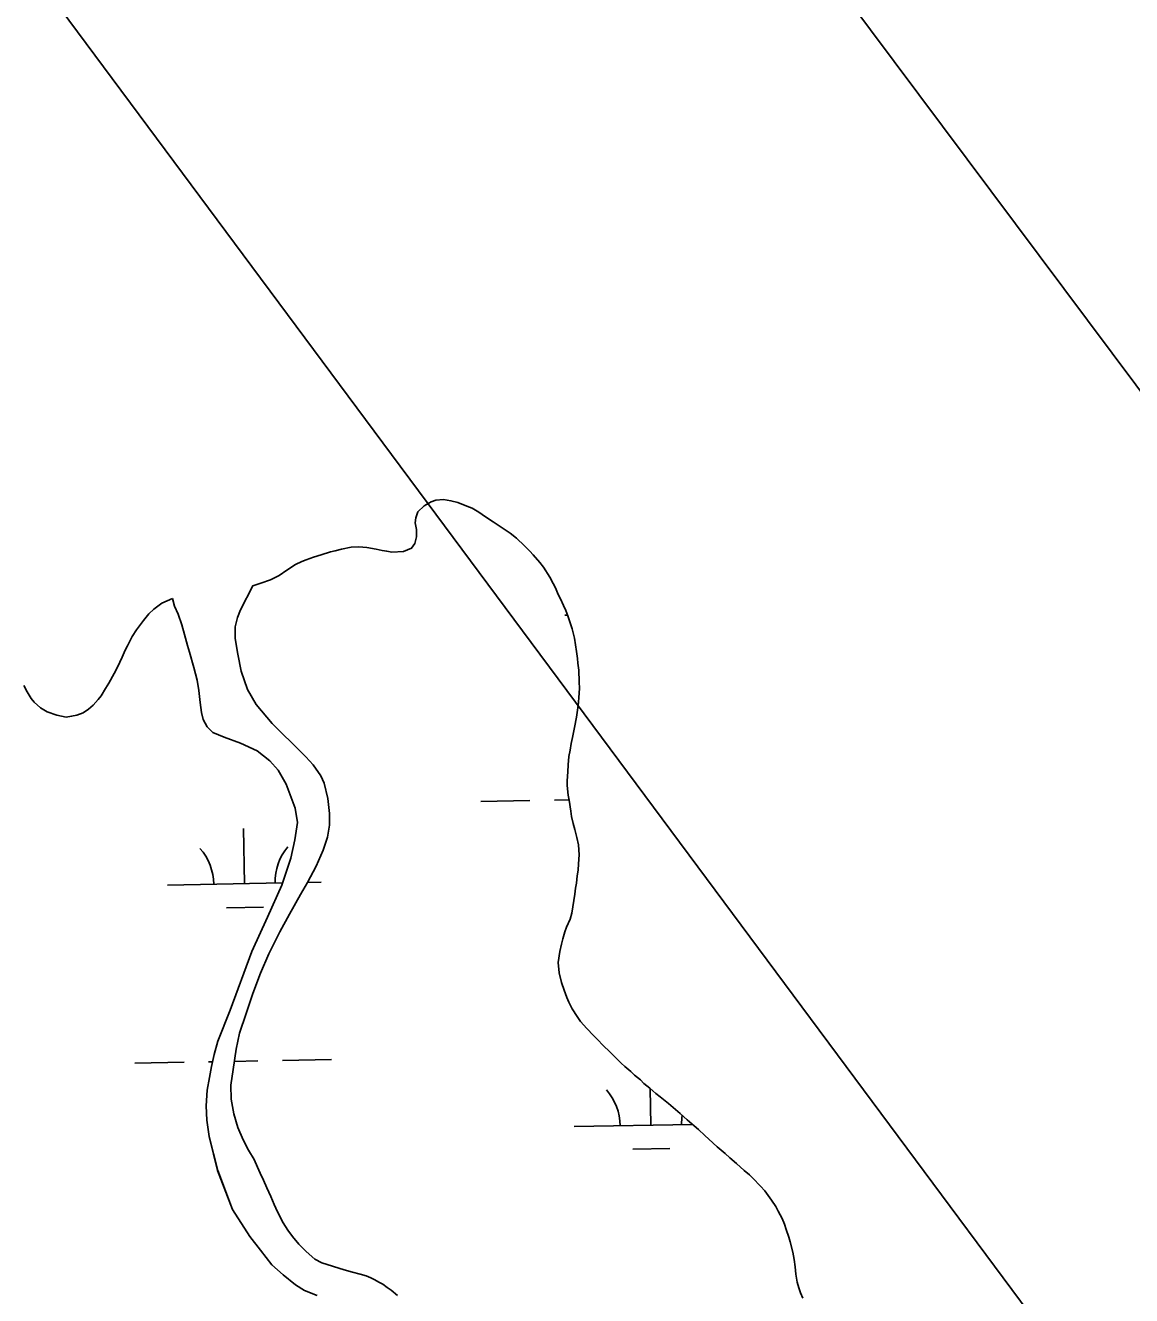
# Model space of a CAD drawing. Extents: x 3925854 to 3964121, y 224593 to 250589.
# Drawn here: x 3948088 to 3948807, y 247089 to 247915 of the extents above; entities that cross this region are included whole.
import ezdxf

# ---------------------------------------------------------------- set-up
doc = ezdxf.new("R2010")
doc.units = 0
for name, color, linetype in [('V-TOPO-SHOR', 7, 'Continuous'), ('V-UTIL-LINE', 7, 'Continuous'), ('V-WETL-SWMP', 7, 'Continuous')]:
    doc.layers.add(name, color=color, linetype=linetype)

msp = doc.modelspace()

# ---------------------------------------------------------------- linework, layer by layer
at = {"layer": 'V-TOPO-SHOR'}
for points in [[(3948447.398, 247381.775), (3948446.474, 247386.422), (3948445.01, 247391.778), (3948443.912, 247395.708), (3948442.988, 247400.172), (3948442.429, 247403.746), (3948441.313, 247410.717), (3948440.754, 247414.113), (3948440.178, 247420.37), (3948440.16, 247423.411), (3948440.479, 247429.315), (3948440.631, 247433.788), (3948441.135, 247439.158), (3948442.001, 247443.277), (3948442.689, 247447.753), (3948443.562, 247451.516), (3948444.772, 247458.143), (3948446.161, 247464.768), (3948447.017, 247470.857), (3948447.531, 247474.615), (3948447.69, 247477.658), (3948448.012, 247483.385), (3948447.983, 247487.855), (3948447.58, 247495.367), (3948447.015, 247499.834), (3948446.816, 247502.875), (3948446.251, 247507.522), (3948444.766, 247516.099), (3948443.295, 247522.172), (3948442.202, 247525.563), (3948440.559, 247530.74), (3948439.107, 247534.132), (3948437.655, 247537.341), (3948435.66, 247541.802), (3948434.21, 247544.655), (3948432.396, 247548.937), (3948430.946, 247551.79), (3948428.773, 247555.89), (3948424.62, 247562.302), (3948422.275, 247565.329), (3948417.949, 247570.49), (3948415.789, 247572.802), (3948412.366, 247576.358), (3948407.148, 247581.334), (3948403.013, 247584.527), (3948400.498, 247586.301), (3948397.086, 247588.426), (3948391.878, 247591.791), (3948387.027, 247595.16), (3948382.716, 247598.175), (3948378.226, 247600.651), (3948374.82, 247602.06), (3948369.082, 247604.35), (3948364.423, 247605.572), (3948359.587, 247606.437), (3948354.76, 247605.869), (3948351.725, 247604.956), (3948347.093, 247602.244), (3948343.001, 247598.462), (3948341.596, 247594.517), (3948341.258, 247591.296), (3948342.001, 247586.827), (3948342.03, 247582.178), (3948340.985, 247577.699), (3948338.858, 247574.645), (3948333.684, 247572.466), (3948325.992, 247572.237), (3948322.771, 247572.755), (3948319.725, 247573.271), (3948315.785, 247574.142), (3948309.696, 247575.178), (3948304.507, 247575.682), (3948299.677, 247575.293), (3948293.425, 247574.181), (3948289.138, 247573.081), (3948286.101, 247572.346), (3948280.033, 247570.341), (3948275.212, 247568.878), (3948270.393, 247567.238), (3948267.536, 247566.146), (3948263.436, 247564.154), (3948257.734, 247560.363), (3948252.747, 247556.93), (3948247.22, 247554.215), (3948240.793, 247552.027), (3948235.618, 247550.205)], [(3948265.582, 247122.097), (3948261.527, 247126.901), (3948258.371, 247131.086), (3948255.299, 247135.894), (3948251.588, 247143.027), (3948249.501, 247147.754), (3948247.32, 247153.108), (3948244.783, 247158.547), (3948242.514, 247163.63), (3948240.519, 247168.269), (3948238.704, 247172.105), (3948236.437, 247177.1), (3948232.732, 247183.158), (3948229.382, 247189.755), (3948225.931, 247197.963), (3948223.373, 247206.71), (3948221.524, 247216.27), (3948221.286, 247225.482), (3948222.832, 247235.687), (3948224.716, 247248.846), (3948227.068, 247259.147), (3948231.28, 247272.053), (3948235.669, 247285.048), (3948240.685, 247298.317), (3948246.153, 247310.785), (3948253.307, 247325.14), (3948259.405, 247336.627), (3948266.659, 247349.552), (3948271.171, 247357.363), (3948276.742, 247367.773), (3948281.415, 247378.267), (3948284.135, 247386.78), (3948285.427, 247394.569), (3948285.558, 247402.173), (3948284.516, 247411.825), (3948281.948, 247421.828), (3948279.771, 247426.733), (3948274.806, 247433.858), (3948270.123, 247438.927), (3948262.201, 247446.924), (3948253.923, 247455.014), (3948248.164, 247460.701), (3948237.799, 247472.979), (3948232.284, 247482.782), (3948228.094, 247494.741), (3948225.788, 247505.818), (3948224.204, 247515.915), (3948224.067, 247523.515), (3948225.638, 247529.608), (3948227.575, 247534.63), (3948235.618, 247550.205)], [(3948183.435, 247542.006), (3948176.478, 247538.922), (3948171.315, 247535.133), (3948168.114, 247532.072)], [(3948183.435, 247542.006), (3948184.809, 247536.917), (3948186.986, 247531.832), (3948189.446, 247524.961), (3948191.185, 247518.532), (3948193.198, 247511.479), (3948194.478, 247507.014)], [(3948168.114, 247532.072), (3948164.563, 247527.757), (3948161.902, 247524.162), (3948159.95, 247521.645), (3948157.116, 247517.334), (3948154.114, 247511.233), (3948152.52, 247508.362), (3948150.761, 247503.879), (3948147.583, 247497.241), (3948145.461, 247493.293), (3948141.922, 247487.01), (3948139.798, 247483.417), (3948136.966, 247478.75), (3948135.014, 247476.233), (3948131.815, 247472.635), (3948128.79, 247470.111), (3948125.409, 247467.586), (3948121.124, 247466.128), (3948117.731, 247465.391), (3948114.335, 247464.834), (3948108.245, 247466.046), (3948101.791, 247468.332), (3948097.482, 247470.81), (3948093.524, 247474.541), (3948091.541, 247476.853), (3948088.83, 247481.31), (3948086.659, 247485.41)], [(3948194.478, 247507.014), (3948197.22, 247497.141), (3948199.42, 247488.836), (3948200.536, 247482.045), (3948201.478, 247474.359), (3948202.324, 247467.836), (3948203.425, 247463.191), (3948205.871, 247458.557), (3948209.739, 247454.823), (3948217.004, 247451.741), (3948227.582, 247447.87), (3948238.436, 247442.93), (3948246.706, 247436.362), (3948252.199, 247430.317), (3948257.353, 247421.226), (3948263.178, 247405.7), (3948264.757, 247396.228), (3948263.039, 247384.947), (3948260.341, 247373.034), (3948254.548, 247355.469), (3948245.108, 247334.749), (3948234.963, 247312.323), (3948220.981, 247274.314), (3948212.967, 247254.05), (3948210.428, 247245.448), (3948208.689, 247237.565), (3948207.571, 247230.493), (3948206.012, 247222.164), (3948205.273, 247211.875), (3948205.688, 247202.665), (3948207.186, 247191.942), (3948212.781, 247169.975), (3948222.511, 247144.633), (3948233.799, 247126.996), (3948240.566, 247118.005), (3948248.047, 247108.66), (3948255.334, 247101.998), (3948263.334, 247095.608), (3948269.17, 247091.889), (3948277.422, 247088.54)], [(3948593.248, 247086.82), (3948591.796, 247090.39), (3948590.7, 247093.603), (3948589.604, 247097.353), (3948588.857, 247102.534), (3948588.47, 247107.183), (3948587.722, 247112.008), (3948586.799, 247116.834), (3948585.146, 247123.44), (3948584.233, 247126.656), (3948582.592, 247131.475), (3948581.318, 247135.044), (3948579.864, 247138.614), (3948577.331, 247143.427), (3948575.701, 247146.458), (3948572.991, 247150.556), (3948568.662, 247156.61), (3948565.778, 247159.811), (3948560.738, 247164.968), (3948558.577, 247167.1), (3948555.161, 247169.94), (3948550.125, 247174.38), (3948545.808, 247178.112), (3948542.748, 247180.954), (3948537.534, 247185.214), (3948532.136, 247190.369), (3948529.617, 247192.677), (3948525.478, 247196.587), (3948522.6, 247199.073), (3948518.105, 247202.802), (3948513.607, 247206.888), (3948510.55, 247209.553), (3948506.052, 247213.458), (3948500.48, 247217.896), (3948497.784, 247220.024), (3948493.826, 247223.577), (3948490.049, 247226.596), (3948487.71, 247228.906), (3948483.936, 247231.925), (3948481.417, 247234.233), (3948477.638, 247237.608), (3948475.299, 247239.74), (3948472.062, 247242.761), (3948467.74, 247247.027), (3948463.421, 247251.293), (3948459.821, 247255.026), (3948457.3, 247257.695), (3948452.976, 247262.317), (3948448.833, 247266.944), (3948446.488, 247270.149), (3948443.414, 247275.138), (3948441.241, 247279.416), (3948439.791, 247282.449), (3948438.153, 247287.268), (3948436.332, 247292.265), (3948434.862, 247298.518), (3948434.282, 247305.133), (3948435.31, 247312.473), (3948436.355, 247317.13), (3948437.227, 247320.536), (3948438.628, 247325.195), (3948439.683, 247328.242), (3948441.976, 247333.444), (3948443.025, 247337.387), (3948443.715, 247341.325), (3948444.405, 247345.444), (3948445.096, 247349.562), (3948445.608, 247353.5), (3948446.122, 247356.902), (3948446.63, 247361.557), (3948447.144, 247365.317), (3948447.475, 247369.434), (3948447.795, 247375.338), (3948447.398, 247381.775)], [(3948329.832, 247088.512), (3948325.607, 247091.975), (3948323.092, 247093.837), (3948320.217, 247095.964), (3948317.704, 247097.38), (3948315.101, 247098.795), (3948312.498, 247100.12), (3948309.36, 247101.353), (3948305.418, 247102.579), (3948300.4, 247103.89), (3948295.024, 247105.199), (3948280.506, 247109.938), (3948275.931, 247112.324), (3948270.264, 247117.206), (3948265.582, 247122.097)]]:
    msp.add_lwpolyline(points, dxfattribs=at)
at = {"layer": 'V-UTIL-LINE'}
for points in [[(3957974.115, 230534.291), (3955504.908, 237909.423), (3955545.434, 239147.844), (3955545.409, 239149.229), (3955617.45, 241317.764), (3951638.507, 243889.773), (3950262.651, 245733.512), (3950260.125, 245737.596), (3948167.454, 248541.726)], [(3947659.847, 248532.496), (3950829.703, 244264.252), (3951084.365, 243921.222), (3951178.827, 243906.555), (3951845.15, 243559.451), (3953160.259, 242867.131), (3955606.335, 242988.526), (3956603.283, 243068.394), (3958314.557, 243143.679), (3960860.872, 244810.142), (3961767.682, 245361.867)]]:
    msp.add_lwpolyline(points, dxfattribs=at)
at = {"layer": 'V-WETL-SWMP'}
for p, q in [((3948168.114, 247532.072), (3948171.315, 247535.133)), ((3948171.315, 247535.133), (3948176.478, 247538.922)), ((3948176.478, 247538.922), (3948183.435, 247542.007)), ((3948183.435, 247542.007), (3948184.809, 247536.917)), ((3948184.809, 247536.917), (3948186.987, 247531.833)), ((3948161.903, 247524.163), (3948164.563, 247527.757)), ((3948164.563, 247527.757), (3948168.114, 247532.072)), ((3948186.987, 247531.833), (3948189.445, 247524.961)), ((3948438.504, 247531.119), (3948440.382, 247531.153)), ((3948157.116, 247517.335), (3948159.951, 247521.646)), ((3948159.951, 247521.646), (3948161.903, 247524.163)), ((3948189.445, 247524.961), (3948191.185, 247518.533)), ((3948191.185, 247518.533), (3948193.197, 247511.479)), ((3948152.521, 247508.362), (3948154.113, 247511.234)), ((3948154.113, 247511.234), (3948157.116, 247517.335)), ((3948193.197, 247511.479), (3948194.477, 247507.015)), ((3948147.582, 247497.241), (3948150.761, 247503.879)), ((3948150.761, 247503.879), (3948152.521, 247508.362)), ((3948194.477, 247507.015), (3948197.221, 247497.141)), ((3948141.922, 247487.009), (3948145.461, 247493.292)), ((3948145.461, 247493.292), (3948147.582, 247497.241)), ((3948197.221, 247497.141), (3948199.419, 247488.837)), ((3948086.658, 247485.41), (3948088.83, 247481.309)), ((3948139.798, 247483.418), (3948141.922, 247487.009)), ((3948199.419, 247488.837), (3948200.535, 247482.046)), ((3948088.83, 247481.309), (3948091.542, 247476.854)), ((3948091.542, 247476.854), (3948093.524, 247474.541)), ((3948135.014, 247476.232), (3948136.966, 247478.749)), ((3948136.966, 247478.749), (3948139.798, 247483.418)), ((3948200.535, 247482.046), (3948201.478, 247474.36)), ((3948093.524, 247474.541), (3948097.483, 247470.809)), ((3948097.483, 247470.809), (3948101.791, 247468.332)), ((3948125.408, 247467.586), (3948128.791, 247470.111)), ((3948128.791, 247470.111), (3948131.816, 247472.635)), ((3948131.816, 247472.635), (3948135.014, 247476.232)), ((3948201.478, 247474.36), (3948202.324, 247467.836)), ((3948101.791, 247468.332), (3948108.245, 247466.047)), ((3948108.245, 247466.047), (3948114.335, 247464.833)), ((3948114.335, 247464.833), (3948117.73, 247465.391)), ((3948117.73, 247465.391), (3948121.124, 247466.128)), ((3948121.124, 247466.128), (3948125.408, 247467.586)), ((3948202.324, 247467.836), (3948203.426, 247463.192)), ((3948203.426, 247463.192), (3948205.87, 247458.557)), ((3948205.87, 247458.557), (3948209.74, 247454.824)), ((3948209.74, 247454.824), (3948217.004, 247451.74)), ((3948217.004, 247451.74), (3948227.582, 247447.871)), ((3948227.582, 247447.871), (3948238.436, 247442.93)), ((3948238.436, 247442.93), (3948246.705, 247436.363)), ((3948246.705, 247436.363), (3948252.199, 247430.316)), ((3948252.199, 247430.316), (3948257.354, 247421.225)), ((3948257.354, 247421.225), (3948263.177, 247405.699)), ((3948431.844, 247410.907), (3948441.253, 247411.078)), ((3948263.177, 247405.699), (3948264.757, 247396.228)), ((3948383.852, 247410.034), (3948415.847, 247410.616)), ((3948264.757, 247396.228), (3948263.039, 247384.948)), ((3948230.208, 247356.49), (3948229.554, 247392.484)), ((3948263.039, 247384.948), (3948260.341, 247373.035)), ((3948260.341, 247373.035), (3948254.548, 247355.468)), ((3948180.216, 247355.581), (3948255.034, 247356.942)), ((3948254.548, 247355.468), (3948245.108, 247334.748)), ((3948271.098, 247357.234), (3948280.2, 247357.399)), ((3948218.491, 247340.844), (3948242.487, 247341.28)), ((3948245.108, 247334.748), (3948234.963, 247312.324)), ((3948234.963, 247312.324), (3948220.98, 247274.314)), ((3948220.98, 247274.314), (3948212.968, 247254.05)), ((3948212.968, 247254.05), (3948210.428, 247245.448)), ((3948210.428, 247245.448), (3948208.689, 247237.566)), ((3948158.911, 247239.743), (3948190.906, 247240.325)), ((3948206.903, 247240.615), (3948209.372, 247240.66)), ((3948208.689, 247237.566), (3948207.571, 247230.493)), ((3948223.581, 247240.919), (3948238.898, 247241.197)), ((3948254.895, 247241.488), (3948286.89, 247242.07)), ((3948207.571, 247230.493), (3948206.013, 247222.165)), ((3948206.013, 247222.165), (3948205.273, 247211.875)), ((3948494.544, 247199.408), (3948494.109, 247223.324)), ((3948205.273, 247211.875), (3948205.688, 247202.665)), ((3948205.688, 247202.665), (3948207.186, 247191.941)), ((3948444.552, 247198.499), (3948521.604, 247199.9)), ((3948207.186, 247191.941), (3948212.78, 247169.974)), ((3948482.826, 247183.761), (3948506.822, 247184.198)), ((3948212.78, 247169.974), (3948222.51, 247144.634)), ((3948222.51, 247144.634), (3948233.8, 247126.995)), ((3948233.8, 247126.995), (3948240.565, 247118.004)), ((3948240.565, 247118.004), (3948248.047, 247108.66)), ((3948248.047, 247108.66), (3948255.334, 247101.997)), ((3948255.334, 247101.997), (3948263.334, 247095.608)), ((3948263.334, 247095.608), (3948269.171, 247091.888)), ((3948269.171, 247091.888), (3948277.421, 247088.541))]:
    msp.add_line(p, q, dxfattribs=at)
for points in [[(3948270.264, 247117.206), (3948265.583, 247122.096), (3948261.528, 247126.901), (3948258.371, 247131.085), (3948255.3, 247135.895), (3948251.588, 247143.027), (3948249.501, 247147.754), (3948247.321, 247153.107), (3948244.782, 247158.547), (3948242.514, 247163.631), (3948240.518, 247168.27), (3948238.705, 247172.104), (3948236.437, 247177.099), (3948232.732, 247183.157), (3948229.382, 247189.755), (3948225.931, 247197.962), (3948223.372, 247206.711), (3948221.523, 247216.27), (3948221.286, 247225.481), (3948222.832, 247235.687), (3948224.717, 247248.846), (3948227.068, 247259.147), (3948231.28, 247272.053), (3948235.67, 247285.049), (3948240.685, 247298.318), (3948246.152, 247310.785), (3948253.307, 247325.14), (3948259.406, 247336.627), (3948266.659, 247349.552), (3948271.172, 247357.362), (3948276.741, 247367.772), (3948281.416, 247378.266), (3948284.135, 247386.78), (3948285.428, 247394.569), (3948285.559, 247402.173), (3948284.515, 247411.826), (3948281.947, 247421.827), (3948279.77, 247426.733), (3948274.806, 247433.857), (3948270.123, 247438.926), (3948262.202, 247446.925), (3948253.923, 247455.013), (3948248.163, 247460.701), (3948237.8, 247472.979), (3948232.283, 247482.783), (3948228.093, 247494.741), (3948225.788, 247505.818), (3948224.204, 247515.914), (3948224.067, 247523.516), (3948225.639, 247529.608), (3948227.575, 247534.629), (3948235.617, 247550.205), (3948240.794, 247552.027), (3948247.22, 247554.214), (3948252.748, 247556.931), (3948257.735, 247560.362), (3948263.435, 247564.154), (3948267.537, 247566.147), (3948270.392, 247567.238), (3948275.212, 247568.879), (3948280.033, 247570.34), (3948286.102, 247572.346), (3948289.138, 247573.08), (3948293.425, 247574.181), (3948299.678, 247575.293), (3948304.506, 247575.681), (3948309.697, 247575.177), (3948315.785, 247574.142), (3948319.726, 247573.272), (3948322.77, 247572.755), (3948325.993, 247572.238), (3948333.684, 247572.466), (3948338.858, 247574.645), (3948340.985, 247577.699), (3948342.03, 247582.177), (3948342.001, 247586.828), (3948341.257, 247591.296), (3948341.595, 247594.518), (3948343.001, 247598.462), (3948347.092, 247602.244), (3948351.726, 247604.956), (3948354.761, 247605.87), (3948359.587, 247606.437), (3948364.422, 247605.573), (3948369.081, 247604.35), (3948374.82, 247602.06), (3948378.227, 247600.651), (3948382.715, 247598.174), (3948387.027, 247595.161), (3948391.878, 247591.792), (3948397.087, 247588.426), (3948400.499, 247586.301), (3948403.014, 247584.528), (3948407.148, 247581.334), (3948412.367, 247576.358), (3948415.788, 247572.802), (3948417.949, 247570.49), (3948422.275, 247565.33), (3948424.619, 247562.303), (3948428.774, 247555.89), (3948430.946, 247551.789)], [(3948430.946, 247551.789), (3948432.395, 247548.936), (3948434.211, 247544.654), (3948435.66, 247541.801), (3948437.655, 247537.342), (3948439.107, 247534.131), (3948440.559, 247530.741), (3948442.201, 247525.564), (3948443.296, 247522.172), (3948444.765, 247516.099), (3948446.25, 247507.522), (3948446.816, 247502.875), (3948447.014, 247499.835), (3948447.579, 247495.367), (3948447.983, 247487.856), (3948448.012, 247483.385), (3948447.69, 247477.658), (3948447.53, 247474.616), (3948447.017, 247470.857), (3948446.161, 247464.769), (3948444.771, 247458.142), (3948443.561, 247451.516), (3948442.69, 247447.754), (3948442.002, 247443.277), (3948441.134, 247439.158), (3948440.631, 247433.788), (3948440.48, 247429.315), (3948440.159, 247423.41), (3948440.178, 247420.369), (3948440.754, 247414.112), (3948441.312, 247410.717), (3948442.429, 247403.747), (3948442.988, 247400.173), (3948443.911, 247395.707), (3948445.009, 247391.778), (3948446.474, 247386.421), (3948447.397, 247381.776), (3948447.795, 247375.339), (3948447.475, 247369.434), (3948447.143, 247365.317), (3948446.63, 247361.558), (3948446.122, 247356.903), (3948445.607, 247353.501), (3948445.095, 247349.563), (3948444.405, 247345.444), (3948443.716, 247341.326), (3948443.025, 247337.386), (3948441.976, 247333.444), (3948439.683, 247328.242), (3948438.629, 247325.194), (3948437.227, 247320.535), (3948436.354, 247317.13), (3948435.31, 247312.473), (3948434.283, 247305.132), (3948434.861, 247298.517), (3948436.332, 247292.266), (3948438.152, 247287.268), (3948439.792, 247282.449), (3948441.242, 247279.417), (3948443.415, 247275.138), (3948446.488, 247270.148), (3948448.833, 247266.943), (3948452.977, 247262.318), (3948457.299, 247257.694), (3948459.82, 247255.027), (3948463.421, 247251.293), (3948467.741, 247247.027), (3948472.061, 247242.761), (3948475.3, 247239.74), (3948477.638, 247237.608), (3948481.416, 247234.233), (3948483.935, 247231.924), (3948487.71, 247228.906), (3948490.05, 247226.596), (3948493.826, 247223.578), (3948497.784, 247220.025), (3948500.48, 247217.896), (3948506.053, 247213.459), (3948510.55, 247209.552), (3948513.608, 247206.888), (3948518.105, 247202.802), (3948522.601, 247199.073), (3948525.478, 247196.587), (3948529.617, 247192.678), (3948532.136, 247190.368), (3948537.535, 247185.214), (3948542.749, 247180.954), (3948545.808, 247178.111), (3948550.125, 247174.381), (3948555.161, 247169.941), (3948558.578, 247167.1), (3948560.738, 247164.967), (3948565.779, 247159.811), (3948568.661, 247156.61), (3948572.992, 247150.555), (3948575.701, 247146.458), (3948577.33, 247143.427), (3948579.865, 247138.613), (3948581.318, 247135.044), (3948582.593, 247131.475), (3948584.233, 247126.655)], [(3948584.233, 247126.655), (3948585.147, 247123.441), (3948586.799, 247116.833), (3948587.723, 247112.009), (3948588.469, 247107.184), (3948588.856, 247102.535), (3948589.604, 247097.352), (3948590.701, 247093.603), (3948591.795, 247090.39), (3948593.248, 247086.821)], [(3948329.833, 247088.512), (3948325.608, 247091.974), (3948323.092, 247093.836), (3948320.216, 247095.965), (3948317.703, 247097.38), (3948315.1, 247098.795), (3948312.498, 247100.12), (3948309.36, 247101.352), (3948305.417, 247102.58), (3948300.4, 247103.89), (3948295.025, 247105.198), (3948280.506, 247109.937), (3948275.93, 247112.323), (3948270.264, 247117.206)]]:
    msp.add_lwpolyline(points, dxfattribs=at)
for centre, start, end in [((3948174.966, 247355.961), 0.269879, 41.813537), ((3948285.433, 247357.969), 140.269876, 181.813534), ((3948439.301, 247198.878), 0.269879, 41.813537), ((3948549.769, 247200.887), 172.068386, 181.813534)]:
    msp.add_arc(centre, 35.246, start, end, dxfattribs=at)

doc.saveas('drawing.dxf')
